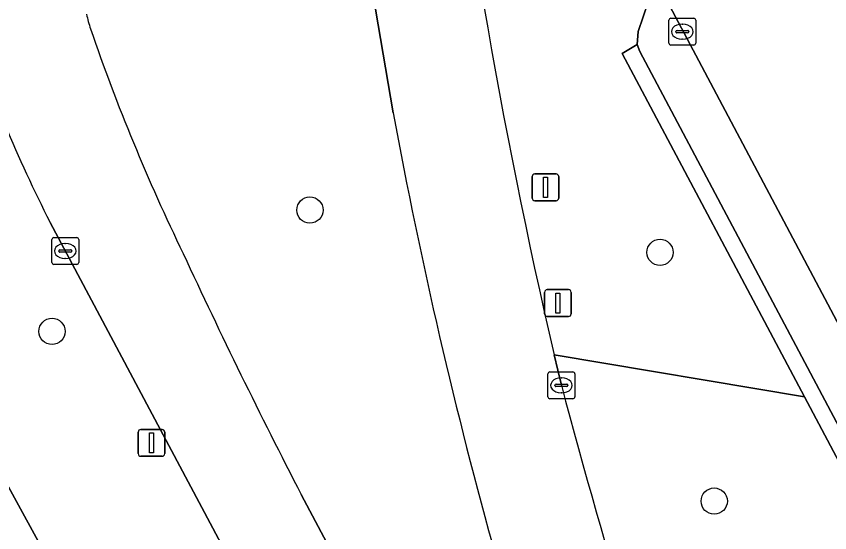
# Model space of a CAD drawing. Extents: x 157793 to 159380, y 380877 to 382313.
# Drawn here: x 158837.74 to 158868.02, y 381937.94 to 381957.19 of the extents above; entities that cross this region are included whole.
import ezdxf

# ---------------------------------------------------------------- set-up
doc = ezdxf.new("R2010")
doc.units = 0
for name, color, linetype in [('IMGEO_Berm_groen', 7, 'Continuous'), ('IMGEO_Boom', 7, 'Continuous'), ('IMGEO_Fietspad_gesloten', 7, 'Continuous'), ('IMGEO_Kolk', 7, 'Continuous'), ('IMGEO_Lichtmast', 7, 'Continuous'), ('IMGEO_Parkeervlak_open', 7, 'Continuous'), ('IMGEO_Rijbaan_lokaal_gesloten', 7, 'Continuous'), ('IMGEO_Verkeersbordpaal', 7, 'Continuous'), ('IMGEO_Voetpad_open', 7, 'Continuous')]:
    doc.layers.add(name, color=color, linetype=linetype)

msp = doc.modelspace()

# ---------------------------------------------------------------- linework, layer by layer
at = {"layer": 'IMGEO_Berm_groen'}
for points in [[(158826.066, 381960.938), (158827.769, 381957.796), (158835.095, 381944.118), (158836.7, 381940.996), (158849.294, 381917.948)], [(158851.772, 381953.595), (158850.927, 381958.558)], [(158857.768, 381944.574), (158867.078, 381943.011), (158860.294, 381955.808), (158860.859, 381956.144), (158860.893, 381956.629), (158861.26, 381957.71)], [(158885.942, 381861.581), (158875.007, 381881.771), (158872.701, 381886.059), (158866.076, 381898.384), (158863.547, 381903.338), (158838.996, 381949.511)], [(158867.078, 381943.011), (158857.768, 381944.574), (158857.9, 381944.006), (158858.034, 381943.438)], [(158905.297, 381876.053), (158904.711, 381877.12), (158903.59, 381879.18), (158900.587, 381879.806), (158867.078, 381943.011)], [(158848.351, 381939.364), (158860.089, 381917.252)]]:
    msp.add_lwpolyline(points, dxfattribs=at)
for centre, radius, start, end in [((159066.405, 381993.389), 214.271, 186.07574, 193.1687), ((158844.379, 381958.06), 4.1, 191.1808, 199.0619), ((158892.432, 381976.451), 59.843, 199.07177, 206.75497), ((158910.341, 381980.611), 73.81, 198.88494, 205.9187), ((159036.564, 381987.544), 187.884, 190.41005, 200.79776), ((159047.895, 382042.561), 224.649, 204.79496, 207.34633), ((159105.532, 382009.018), 256.039, 194.84076, 203.58416)]:
    msp.add_arc(centre, radius, start, end, dxfattribs=at)
at = {"layer": 'IMGEO_Boom'}
for centre in [(158848.672, 381949.968), (158861.704, 381948.392), (158839.07, 381945.447), (158863.722, 381939.123)]:
    msp.add_circle(centre, 0.489, dxfattribs=at)
at = {"layer": 'IMGEO_Fietspad_gesloten'}
msp.add_lwpolyline([(158849.294, 381917.948), (158836.7, 381940.996), (158835.095, 381944.118), (158827.769, 381957.796), (158826.066, 381960.938)], dxfattribs=at)
at = {"layer": 'IMGEO_Kolk'}
for p, q in [((158862.035, 381956.191), (158862.035, 381957.043)), ((158862.11, 381957.117), (158862.962, 381957.117)), ((158863.036, 381957.043), (158863.036, 381956.191)), ((158862.523, 381956.897), (158862.548, 381956.897)), ((158862.294, 381956.611), (158862.294, 381956.623)), ((158862.732, 381956.574), (158862.334, 381956.574)), ((158862.337, 381956.66), (158862.735, 381956.66)), ((158862.778, 381956.623), (158862.778, 381956.611)), ((158862.962, 381956.117), (158862.11, 381956.117)), ((158862.546, 381956.337), (158862.521, 381956.337)), ((158839.064, 381948.016), (158839.064, 381948.868)), ((158839.139, 381948.942), (158839.991, 381948.942)), ((158840.065, 381948.868), (158840.065, 381948.016)), ((158839.552, 381948.722), (158839.577, 381948.722)), ((158839.323, 381948.436), (158839.323, 381948.448)), ((158839.761, 381948.399), (158839.363, 381948.399)), ((158839.366, 381948.485), (158839.764, 381948.485)), ((158839.807, 381948.448), (158839.807, 381948.436)), ((158839.991, 381947.942), (158839.139, 381947.942)), ((158839.575, 381948.162), (158839.55, 381948.162)), ((158857.533, 381943.012), (158857.533, 381943.864)), ((158857.608, 381943.938), (158858.46, 381943.938)), ((158858.021, 381943.718), (158858.046, 381943.718)), ((158858.534, 381943.864), (158858.534, 381943.012)), ((158857.792, 381943.432), (158857.792, 381943.444)), ((158858.23, 381943.395), (158857.832, 381943.395)), ((158857.835, 381943.481), (158858.233, 381943.481)), ((158858.276, 381943.444), (158858.276, 381943.432)), ((158858.044, 381943.158), (158858.019, 381943.158)), ((158858.46, 381942.938), (158857.608, 381942.938))]:
    msp.add_line(p, q, dxfattribs=at)
for points in [[(158862.035, 381956.191), (158862.035, 381957.043)], [(158862.11, 381957.117), (158862.962, 381957.117)], [(158863.036, 381957.043), (158863.036, 381956.191)], [(158862.962, 381956.117), (158862.11, 381956.117)], [(158839.064, 381948.016), (158839.064, 381948.868)], [(158839.139, 381948.942), (158839.991, 381948.942)], [(158840.065, 381948.868), (158840.065, 381948.016)], [(158839.991, 381947.942), (158839.139, 381947.942)], [(158857.533, 381943.012), (158857.533, 381943.864)], [(158857.608, 381943.938), (158858.46, 381943.938)], [(158858.534, 381943.864), (158858.534, 381943.012)], [(158858.46, 381942.938), (158857.608, 381942.938)]]:
    msp.add_lwpolyline(points, dxfattribs=at)
for centre, radius, start, end in [((158862.112, 381957.041), 0.0765, 91.552, 178.448), ((158862.112, 381957.041), 0.0765, 91.552, 178.448), ((158862.96, 381957.041), 0.0765, 1.552, 88.448), ((158862.96, 381957.041), 0.0765, 1.552, 88.448), ((158862.334, 381956.62), 0.0403, 85.8775, 175.7526), ((158862.331, 381956.61), 0.0366, 178.938, 274.7102), ((158862.735, 381956.617), 0.043, 264.8664, 352.4533), ((158862.739, 381956.622), 0.0386, 1.7309, 96.639), ((158862.112, 381956.193), 0.0765, 181.552, 268.448), ((158862.112, 381956.193), 0.0765, 181.552, 268.448), ((158862.96, 381956.193), 0.0765, 271.552, 358.448), ((158862.96, 381956.193), 0.0765, 271.552, 358.448), ((158839.141, 381948.866), 0.0765, 91.552, 178.448), ((158839.141, 381948.866), 0.0765, 91.552, 178.448), ((158839.989, 381948.866), 0.0765, 1.552, 88.448), ((158839.989, 381948.866), 0.0765, 1.552, 88.448), ((158839.363, 381948.445), 0.0403, 85.8775, 175.7526), ((158839.36, 381948.435), 0.0366, 178.938, 274.7102), ((158839.764, 381948.442), 0.043, 264.8664, 352.4533), ((158839.768, 381948.447), 0.0386, 1.7309, 96.639), ((158839.141, 381948.018), 0.0765, 181.552, 268.448), ((158839.141, 381948.018), 0.0765, 181.552, 268.448), ((158839.989, 381948.018), 0.0765, 271.552, 358.448), ((158839.989, 381948.018), 0.0765, 271.552, 358.448), ((158857.61, 381943.862), 0.0765, 91.552, 178.448), ((158857.61, 381943.862), 0.0765, 91.552, 178.448), ((158858.458, 381943.862), 0.0765, 1.552, 88.448), ((158858.458, 381943.862), 0.0765, 1.552, 88.448), ((158857.832, 381943.441), 0.0403, 85.8775, 175.7526), ((158857.829, 381943.431), 0.0366, 178.938, 274.7102), ((158858.233, 381943.438), 0.043, 264.8664, 352.4533), ((158858.237, 381943.443), 0.0386, 1.7309, 96.639), ((158857.61, 381943.014), 0.0765, 181.552, 268.448), ((158857.61, 381943.014), 0.0765, 181.552, 268.448), ((158858.458, 381943.014), 0.0765, 271.552, 358.448), ((158858.458, 381943.014), 0.0765, 271.552, 358.448)]:
    msp.add_arc(centre, radius, start, end, dxfattribs=at)
for centre, major_axis, ratio, start_param, end_param in [((158862.522, 381956.617), (-0.387, 0.002), 0.722429, 4.712389, 7.853982), ((158862.547, 381956.617), (-0.39, 0.002), 0.717154, 1.570796, 4.712389), ((158839.551, 381948.442), (-0.387, 0.002), 0.722429, 4.712389, 7.853982), ((158839.576, 381948.442), (-0.39, 0.002), 0.717154, 1.570796, 4.712389), ((158858.02, 381943.438), (-0.387, 0.002), 0.722429, 4.712389, 7.853982), ((158858.045, 381943.438), (-0.39, 0.002), 0.717154, 1.570796, 4.712389)]:
    msp.add_ellipse(centre, major_axis=major_axis, ratio=ratio, start_param=start_param, end_param=end_param, dxfattribs=at)
at = {"layer": 'IMGEO_Lichtmast'}
for p, q in [((158857.506, 381947.003), (158858.296, 381947.003)), ((158858.296, 381947.003), (158857.506, 381947.003)), ((158857.406, 381946.103), (158857.406, 381946.903)), ((158857.406, 381946.903), (158857.406, 381946.103)), ((158858.396, 381946.903), (158858.396, 381946.103)), ((158858.396, 381946.103), (158858.396, 381946.903)), ((158858.296, 381946.003), (158857.506, 381946.003)), ((158857.506, 381946.003), (158858.296, 381946.003)), ((158842.276, 381940.892), (158842.276, 381941.692)), ((158842.276, 381941.692), (158842.276, 381940.892)), ((158842.376, 381941.792), (158843.166, 381941.792)), ((158843.166, 381941.792), (158842.376, 381941.792)), ((158843.266, 381941.692), (158843.266, 381940.892)), ((158843.266, 381940.892), (158843.266, 381941.692)), ((158843.166, 381940.792), (158842.376, 381940.792)), ((158842.376, 381940.792), (158843.166, 381940.792))]:
    msp.add_line(p, q, dxfattribs=at)
for points in [[(158857.826, 381946.878), (158857.976, 381946.878), (158857.976, 381946.128), (158857.826, 381946.128), (158857.826, 381946.878)], [(158842.696, 381941.667), (158842.846, 381941.667), (158842.846, 381940.917), (158842.696, 381940.917), (158842.696, 381941.667)]]:
    msp.add_lwpolyline(points, dxfattribs=at)
for centre, start, end in [((158857.506, 381946.903), 90, 180), ((158857.506, 381946.903), 90, 180), ((158858.296, 381946.903), 0, 90), ((158858.296, 381946.903), 360, 90), ((158857.506, 381946.103), 180, 270), ((158857.506, 381946.103), 180, 270), ((158858.296, 381946.103), 270, 0), ((158858.296, 381946.103), 270, 0), ((158842.376, 381941.692), 90, 180), ((158842.376, 381941.692), 90, 180), ((158843.166, 381941.692), 0, 90), ((158843.166, 381941.692), 360, 90), ((158842.376, 381940.892), 180, 270), ((158842.376, 381940.892), 180, 270), ((158843.166, 381940.892), 270, 0), ((158843.166, 381940.892), 270, 0)]:
    msp.add_arc(centre, 0.1, start, end, dxfattribs=at)
at = {"layer": 'IMGEO_Parkeervlak_open'}
for points in [[(158903.59, 381879.18), (158900.457, 381885.095), (158899.217, 381887.437), (158878.847, 381925.895), (158877.56, 381928.325), (158861.184, 381959.244)], [(158861.26, 381957.71), (158860.893, 381956.629), (158860.859, 381956.144), (158860.953, 381955.874), (158900.784, 381880.72)]]:
    msp.add_lwpolyline(points, dxfattribs=at)
at = {"layer": 'IMGEO_Rijbaan_lokaal_gesloten'}
msp.add_lwpolyline([(158866.515, 381962.5), (158864.338, 381966.569), (158863.534, 381968.073), (158858.202, 381965.027), (158859.724, 381962.162), (158861.184, 381959.244), (158877.56, 381928.325), (158882.987, 381931.206), (158881.831, 381933.383), (158879.686, 381937.423), (158876.451, 381943.549), (158874.686, 381946.884)], close=True, dxfattribs=at)
for points in [[(158850.927, 381958.558), (158851.772, 381953.595)], [(158838.996, 381949.511), (158863.547, 381903.338), (158866.076, 381898.384), (158872.701, 381886.059), (158875.007, 381881.771), (158885.942, 381861.581), (158886.9, 381859.814), (158888.805, 381856.263), (158889.759, 381854.497), (158901.072, 381833.271), (158911.017, 381814.818), (158912.093, 381812.82), (158912.647, 381811.818), (158915.766, 381813.434), (158914.496, 381815.723), (158909.647, 381824.715), (158909.166, 381825.624)], [(158858.034, 381943.438), (158857.9, 381944.006), (158857.768, 381944.574)], [(158860.089, 381917.252), (158848.351, 381939.364)]]:
    msp.add_lwpolyline(points, dxfattribs=at)
for centre, radius, start, end in [((159066.405, 381993.389), 214.271, 186.07574, 193.1687), ((158844.379, 381958.06), 4.1, 191.1808, 199.0619), ((158892.432, 381976.451), 59.843, 199.07177, 206.75497), ((158910.341, 381980.611), 73.81, 198.88494, 205.9187), ((159036.564, 381987.544), 187.884, 190.41005, 200.79776), ((159047.895, 382042.561), 224.649, 204.79496, 207.34633), ((159105.532, 382009.018), 256.039, 194.84076, 203.58416)]:
    msp.add_arc(centre, radius, start, end, dxfattribs=at)
at = {"layer": 'IMGEO_Verkeersbordpaal'}
for p, q in [((158857.046, 381951.316), (158857.836, 381951.316)), ((158857.836, 381951.316), (158857.046, 381951.316)), ((158856.946, 381950.416), (158856.946, 381951.216)), ((158856.946, 381951.216), (158856.946, 381950.416)), ((158857.936, 381951.216), (158857.936, 381950.416)), ((158857.936, 381950.416), (158857.936, 381951.216)), ((158857.836, 381950.316), (158857.046, 381950.316)), ((158857.046, 381950.316), (158857.836, 381950.316))]:
    msp.add_line(p, q, dxfattribs=at)
msp.add_lwpolyline([(158857.366, 381951.191), (158857.516, 381951.191), (158857.516, 381950.441), (158857.366, 381950.441), (158857.366, 381951.191)], dxfattribs=at)
for centre, start, end in [((158857.046, 381951.216), 90, 180), ((158857.046, 381951.216), 90, 180), ((158857.836, 381951.216), 0, 90), ((158857.836, 381951.216), 360, 90), ((158857.046, 381950.416), 180, 270), ((158857.046, 381950.416), 180, 270), ((158857.836, 381950.416), 270, 0), ((158857.836, 381950.416), 270, 0)]:
    msp.add_arc(centre, 0.1, start, end, dxfattribs=at)
at = {"layer": 'IMGEO_Voetpad_open'}
msp.add_lwpolyline([(158900.784, 381880.72), (158860.953, 381955.874), (158860.859, 381956.144), (158860.294, 381955.808), (158867.078, 381943.011), (158900.587, 381879.806), (158903.59, 381879.18)], dxfattribs=at)

doc.saveas('drawing.dxf')
